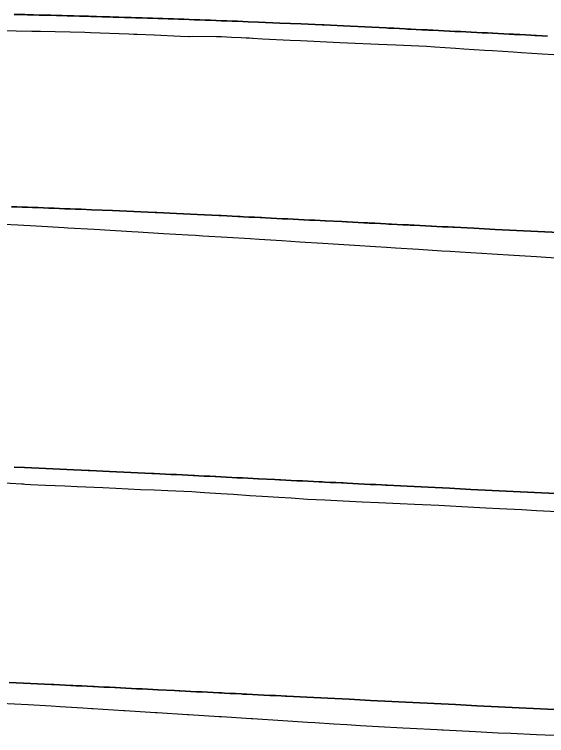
# Model space of a CAD drawing. Extents: x -70 to 701944, y -4 to 666871.
# Drawn here: x 696338.7 to 696589, y 666530.8 to 666869.9 of the extents above; entities that cross this region are included whole.
import ezdxf

# ---------------------------------------------------------------- set-up
doc = ezdxf.new("R2010")
doc.units = 0
for name, color, linetype in [('R_Fin Surface', 7, 'Continuous'), ('R_No Plot', 7, 'Continuous'), ('T_Notes', 7, 'Continuous')]:
    doc.layers.add(name, color=color, linetype=linetype)

msp = doc.modelspace()

# ---------------------------------------------------------------- linework, layer by layer
at = {"layer": 'R_Fin Surface'}
for points in [[(696338.54, 666869.86), (696342.14, 666869.78), (696343.54, 666869.75), (696344.86, 666869.72), (696347.59, 666869.65), (696350.31, 666869.59), (696353.03, 666869.52), (696353.54, 666869.51), (696355.74, 666869.45), (696358.46, 666869.38), (696361.16, 666869.31), (696363.54, 666869.25), (696363.87, 666869.24), (696366.56, 666869.17), (696369.25, 666869.1), (696371.93, 666869.02), (696373.54, 666868.98), (696374.6, 666868.95), (696377.27, 666868.87), (696379.92, 666868.8), (696382.57, 666868.72), (696383.54, 666868.69), (696385.2, 666868.64), (696387.82, 666868.56), (696390.43, 666868.48), (696393.03, 666868.4), (696393.54, 666868.38), (696395.61, 666868.32), (696396.41, 666868.29), (696398.81, 666868.22), (696401.23, 666868.14), (696403.54, 666868.07), (696403.66, 666868.06), (696406.1, 666867.98), (696408.55, 666867.9), (696411.01, 666867.82), (696413.48, 666867.73), (696413.54, 666867.73), (696415.95, 666867.65), (696418.44, 666867.56), (696420.93, 666867.47), (696423.44, 666867.38), (696423.54, 666867.38), (696425.94, 666867.29), (696428.46, 666867.2), (696430.97, 666867.11), (696433.5, 666867.01), (696433.54, 666867.01), (696436.02, 666866.92), (696438.55, 666866.82), (696441.09, 666866.73), (696443.54, 666866.63), (696443.62, 666866.63), (696446.16, 666866.53), (696448.69, 666866.43), (696453.54, 666866.23), (696463.54, 666865.82), (696473.54, 666865.39), (696483.54, 666864.94), (696484.33, 666864.91), (696493.54, 666864.48), (696503.54, 666864.01), (696513.54, 666863.51), (696514.6, 666863.46), (696517.23, 666863.33), (696519.86, 666863.2), (696522.48, 666863.07), (696523.54, 666863.01), (696525.1, 666862.94), (696527.72, 666862.8), (696530.34, 666862.67), (696532.95, 666862.54), (696533.54, 666862.51), (696535.56, 666862.41), (696538.16, 666862.28), (696540.76, 666862.15), (696543.35, 666862.02), (696543.54, 666862.01), (696545.93, 666861.89), (696548.5, 666861.77), (696551.06, 666861.64), (696553.54, 666861.51), (696553.62, 666861.51), (696556.16, 666861.38), (696558.69, 666861.26), (696561.21, 666861.13), (696563.54, 666861.01), (696563.72, 666861.01), (696571.38, 666860.62), (696573.54, 666860.51), (696573.94, 666860.49), (696576.51, 666860.37), (696579.09, 666860.24), (696581.69, 666860.11), (696583.54, 666860.01), (696584.29, 666859.98), (696586.91, 666859.85), (696589.53, 666859.71)], [(696337.27, 666779.46), (696339.76, 666779.38), (696342.26, 666779.29), (696344.76, 666779.2), (696344.87, 666779.2), (696347.26, 666779.11), (696349.78, 666779.02), (696352.3, 666778.93), (696354.82, 666778.83), (696354.87, 666778.83), (696357.35, 666778.74), (696359.87, 666778.64), (696362.41, 666778.54), (696364.87, 666778.45), (696364.94, 666778.44), (696367.48, 666778.35), (696370.01, 666778.24), (696374.87, 666778.05), (696384.87, 666777.64), (696394.87, 666777.21), (696404.87, 666776.76), (696405.65, 666776.73), (696414.87, 666776.3), (696424.87, 666775.82), (696434.87, 666775.33), (696435.92, 666775.28), (696438.55, 666775.15), (696441.18, 666775.02), (696443.8, 666774.89), (696444.87, 666774.83), (696446.42, 666774.75), (696449.04, 666774.62), (696451.66, 666774.49), (696454.27, 666774.36), (696454.87, 666774.33), (696456.88, 666774.23), (696459.48, 666774.1), (696462.08, 666773.97), (696464.67, 666773.84), (696464.87, 666773.83), (696467.25, 666773.71), (696469.82, 666773.58), (696472.38, 666773.46), (696474.87, 666773.33), (696474.94, 666773.33), (696477.48, 666773.2), (696480.01, 666773.07), (696482.53, 666772.95), (696484.87, 666772.83), (696485.04, 666772.82), (696492.7, 666772.44), (696494.87, 666772.33), (696495.26, 666772.31), (696497.83, 666772.18), (696500.41, 666772.05), (696503.01, 666771.92), (696504.87, 666771.83), (696505.61, 666771.79), (696508.23, 666771.66), (696510.85, 666771.53), (696513.49, 666771.4), (696514.87, 666771.33), (696516.13, 666771.27), (696518.77, 666771.14), (696521.43, 666771), (696524.09, 666770.87), (696524.87, 666770.83), (696526.75, 666770.74), (696529.42, 666770.6), (696532.09, 666770.47), (696534.77, 666770.34), (696534.87, 666770.33), (696537.45, 666770.2), (696540.13, 666770.07), (696542.81, 666769.93), (696544.87, 666769.83), (696545.5, 666769.8), (696554.87, 666769.33), (696564.87, 666768.83), (696574.87, 666768.33), (696584.87, 666767.83), (696594.87, 666767.33)], [(696338.54, 666656.99), (696343.39, 666656.8), (696353.39, 666656.39), (696363.39, 666655.96), (696373.39, 666655.51), (696374.18, 666655.48), (696383.39, 666655.05), (696393.39, 666654.57), (696403.39, 666654.08), (696404.45, 666654.03), (696407.08, 666653.9), (696409.7, 666653.77), (696412.33, 666653.63), (696413.39, 666653.58), (696414.95, 666653.5), (696417.57, 666653.37), (696420.19, 666653.24), (696422.8, 666653.11), (696423.39, 666653.08), (696425.41, 666652.98), (696428.01, 666652.85), (696430.61, 666652.72), (696433.2, 666652.59), (696433.39, 666652.58), (696435.78, 666652.46), (696438.35, 666652.33), (696440.91, 666652.21), (696443.39, 666652.08), (696443.46, 666652.08), (696446.01, 666651.95), (696448.54, 666651.82), (696451.06, 666651.7), (696453.39, 666651.58), (696453.57, 666651.57), (696461.23, 666651.19), (696463.39, 666651.08), (696463.79, 666651.06), (696466.36, 666650.93), (696468.94, 666650.8), (696471.54, 666650.67), (696473.39, 666650.58), (696474.14, 666650.54), (696476.76, 666650.41), (696479.38, 666650.28), (696482.01, 666650.15), (696483.39, 666650.08), (696484.65, 666650.02), (696487.3, 666649.89), (696489.96, 666649.75), (696492.62, 666649.62), (696493.39, 666649.58), (696495.28, 666649.49), (696497.95, 666649.35), (696500.62, 666649.22), (696503.3, 666649.09), (696503.39, 666649.08), (696505.98, 666648.95), (696508.66, 666648.82), (696511.34, 666648.68), (696513.39, 666648.58), (696514.03, 666648.55), (696523.39, 666648.08), (696533.39, 666647.58), (696543.39, 666647.08), (696553.39, 666646.58), (696563.39, 666646.08), (696573.39, 666645.58), (696583.39, 666645.08), (696593.39, 666644.58)], [(696336.19, 666555.85), (696346.19, 666555.37), (696356.19, 666554.88), (696357.24, 666554.82), (696359.87, 666554.69), (696362.5, 666554.56), (696365.12, 666554.43), (696366.19, 666554.38), (696367.75, 666554.3), (696370.37, 666554.17), (696372.98, 666554.04), (696375.59, 666553.91), (696376.19, 666553.88), (696378.2, 666553.78), (696380.8, 666553.65), (696383.4, 666553.52), (696385.99, 666553.39), (696386.19, 666553.38), (696388.57, 666553.26), (696391.14, 666553.13), (696393.7, 666553), (696396.19, 666552.88), (696396.26, 666552.87), (696398.8, 666552.75), (696401.33, 666552.62), (696403.85, 666552.49), (696406.19, 666552.38), (696406.36, 666552.37), (696414.02, 666551.99), (696416.19, 666551.88), (696416.58, 666551.86), (696419.15, 666551.73), (696421.74, 666551.6), (696424.33, 666551.47), (696426.19, 666551.38), (696426.94, 666551.34), (696429.55, 666551.21), (696432.17, 666551.08), (696434.81, 666550.95), (696436.19, 666550.88), (696437.45, 666550.81), (696440.09, 666550.68), (696442.75, 666550.55), (696445.41, 666550.42), (696446.19, 666550.38), (696448.07, 666550.28), (696450.74, 666550.15), (696453.42, 666550.02), (696456.09, 666549.88), (696456.19, 666549.88), (696458.77, 666549.75), (696461.45, 666549.61), (696464.13, 666549.48), (696466.19, 666549.38), (696466.82, 666549.35), (696476.19, 666548.88), (696486.19, 666548.38), (696496.19, 666547.88), (696506.19, 666547.38), (696516.19, 666546.88), (696526.19, 666546.38), (696536.19, 666545.88), (696546.19, 666545.38), (696556.19, 666544.88), (696566.19, 666544.38), (696576.19, 666543.88), (696586.19, 666543.38), (696596.19, 666542.88)]]:
    msp.add_lwpolyline(points, dxfattribs=at)
at = {"layer": 'R_No Plot'}
for points in [[(696324.5, 666862.5), (696346.88, 666862.01), (696348.76, 666861.98), (696350.93, 666861.95), (696371.87, 666861.5), (696374.54, 666861.44), (696392.46, 666860.68), (696394.84, 666860.62), (696396.37, 666860.58), (696404.36, 666860.22), (696416.86, 666859.69), (696420.76, 666859.53), (696421, 666859.54), (696422.66, 666859.57), (696433.83, 666859.48), (696435.53, 666859.44), (696436.17, 666859.43), (696440.76, 666859.22), (696445.31, 666859.05), (696447.72, 666858.91), (696449.33, 666858.83), (696450.62, 666858.69), (696450.77, 666858.67), (696455.44, 666858.39), (696468.38, 666857.8), (696473.32, 666857.58), (696476.41, 666857.45), (696491.79, 666856.74), (696495.37, 666856.58), (696510.02, 666855.91), (696514.07, 666855.73), (696518.13, 666855.55), (696532.51, 666854.89), (696536.41, 666854.66), (696546.13, 666853.99), (696550.04, 666853.76), (696559.76, 666853.1), (696563.67, 666852.87), (696573.38, 666852.2), (696577.3, 666851.97), (696587, 666851.3), (696592.42, 666851.06)], [(696333.9, 666771.27), (696340.27, 666770.93), (696348.92, 666770.45), (696362.1, 666769.69), (696363.88, 666769.59), (696376.25, 666768.86), (696378.86, 666768.71), (696381.29, 666768.57), (696393.86, 666767.84), (696396.95, 666767.65), (696408.87, 666766.9), (696420.35, 666766.26), (696423.86, 666766.05), (696427.28, 666765.84), (696438.83, 666765.16), (696449.6, 666764.47), (696453.81, 666764.2), (696464.47, 666763.53), (696468.79, 666763.25), (696472.95, 666762.99), (696483.76, 666762.31), (696488.7, 666762), (696498.72, 666761.39), (696508.57, 666760.77), (696513.7, 666760.45), (696517.92, 666760.18), (696528.72, 666759.5), (696539.72, 666758.8), (696543.68, 666758.54), (696548.16, 666758.26), (696558.64, 666757.6), (696563.43, 666757.31), (696573.64, 666756.7), (696584.32, 666756.03), (696588.61, 666755.75), (696598.59, 666755.19)], [(696331.11, 666649.82), (696342.18, 666649.26), (696342.92, 666649.18), (696343.62, 666649.09), (696346.2, 666648.94), (696353.34, 666648.61), (696362.46, 666648.21), (696368.15, 666647.96), (696380.28, 666647.4), (696386.38, 666647.13), (696397.92, 666646.6), (696404.38, 666646.31), (696410.87, 666646.03), (696422.18, 666645.51), (696428.1, 666645.16), (696435.79, 666644.63), (696441.69, 666644.29), (696449.4, 666643.76), (696455.27, 666643.41), (696463.01, 666642.88), (696468.86, 666642.54), (696476.63, 666642.01), (696484.65, 666641.64), (696493.31, 666641.21), (696502.29, 666640.8), (696510.04, 666640.42), (696520.17, 666639.96), (696526.85, 666639.64), (696538.35, 666639.12), (696543.74, 666638.86), (696549.23, 666638.5), (696560.5, 666637.97), (696566.81, 666637.57), (696577.32, 666637.06), (696584.33, 666636.61), (696594.18, 666636.13)], [(696332.27, 666546.13), (696345.2, 666545.44), (696355.93, 666544.81), (696360.17, 666544.56), (696370.87, 666543.9), (696375.15, 666543.63), (696375.15, 666543.63), (696375.65, 666543.6), (696390.12, 666542.68), (696390.13, 666542.68), (696390.69, 666542.65), (696405.1, 666541.73), (696405.1, 666541.73), (696405.83, 666541.68), (696420.06, 666540.81), (696420.06, 666540.81), (696420.56, 666540.78), (696435.03, 666539.86), (696435.04, 666539.86), (696436.04, 666539.8), (696450.07, 666538.94), (696450.11, 666538.94), (696450.73, 666538.9), (696465.03, 666537.96), (696476.64, 666537.21), (696479.99, 666537), (696479.99, 666537), (696488.97, 666536.42), (696494.99, 666536.06), (696494.99, 666536.06), (696501.48, 666535.65), (696509.97, 666535.14), (696521.45, 666534.5), (696524.93, 666534.3), (696524.93, 666534.3), (696537.57, 666533.68), (696539.83, 666533.57), (696540.45, 666533.53), (696555.55, 666532.72), (696566.31, 666532.19), (696572.17, 666531.93), (696584.3, 666531.39), (696596.71, 666530.84)]]:
    msp.add_lwpolyline(points, dxfattribs=at)
at = {"layer": 'T_Notes'}
for points in [[(696589.53, 666859.71), (696586.91, 666859.85), (696584.29, 666859.98), (696583.54, 666860.01), (696581.69, 666860.11), (696579.09, 666860.24), (696576.51, 666860.37), (696573.94, 666860.49), (696573.54, 666860.51), (696571.38, 666860.62), (696563.72, 666861.01), (696563.54, 666861.01), (696561.21, 666861.13), (696558.69, 666861.26), (696556.16, 666861.38), (696553.62, 666861.51), (696553.54, 666861.51), (696551.06, 666861.64), (696548.5, 666861.77), (696545.93, 666861.89), (696543.54, 666862.01), (696543.35, 666862.02), (696540.76, 666862.15), (696538.16, 666862.28), (696535.56, 666862.41), (696533.54, 666862.51), (696532.95, 666862.54), (696530.34, 666862.67), (696527.72, 666862.8), (696525.1, 666862.94), (696523.54, 666863.01), (696522.48, 666863.07), (696519.86, 666863.2), (696517.23, 666863.33), (696514.6, 666863.46), (696513.54, 666863.51), (696503.54, 666864.01), (696493.54, 666864.48), (696484.33, 666864.91), (696483.54, 666864.94), (696473.54, 666865.39), (696463.54, 666865.82), (696453.54, 666866.23), (696448.69, 666866.43), (696446.16, 666866.53), (696443.62, 666866.63), (696443.54, 666866.63), (696441.09, 666866.73), (696438.55, 666866.82), (696436.02, 666866.92), (696433.54, 666867.01), (696433.5, 666867.01), (696430.97, 666867.11), (696428.46, 666867.2), (696425.94, 666867.29), (696423.54, 666867.38), (696423.44, 666867.38), (696420.93, 666867.47), (696418.44, 666867.56), (696415.95, 666867.65), (696413.54, 666867.73), (696413.48, 666867.73), (696411.01, 666867.82), (696408.55, 666867.9), (696406.1, 666867.98), (696403.66, 666868.06), (696403.54, 666868.07), (696401.23, 666868.14), (696398.81, 666868.22), (696396.41, 666868.29), (696395.61, 666868.32), (696393.54, 666868.38), (696393.03, 666868.4), (696390.43, 666868.48), (696387.82, 666868.56), (696385.2, 666868.64), (696383.54, 666868.69), (696382.57, 666868.72), (696379.92, 666868.8), (696377.27, 666868.87), (696374.6, 666868.95), (696373.54, 666868.98), (696371.93, 666869.02), (696369.25, 666869.1), (696366.56, 666869.17), (696363.87, 666869.24), (696363.54, 666869.25), (696361.16, 666869.31), (696358.46, 666869.38), (696355.74, 666869.45), (696353.54, 666869.51), (696353.03, 666869.52), (696350.31, 666869.59), (696347.59, 666869.65), (696344.86, 666869.72), (696343.54, 666869.75), (696342.14, 666869.78), (696338.54, 666869.86)], [(696324.5, 666862.5), (696346.88, 666862.01), (696348.76, 666861.98), (696350.93, 666861.95), (696371.87, 666861.5), (696374.54, 666861.44), (696392.46, 666860.68), (696394.84, 666860.62), (696396.37, 666860.58), (696404.36, 666860.22), (696416.86, 666859.69), (696420.76, 666859.53), (696421, 666859.54), (696422.66, 666859.57), (696433.83, 666859.48), (696435.53, 666859.44), (696436.17, 666859.43), (696440.76, 666859.22), (696445.31, 666859.05), (696447.72, 666858.91), (696449.33, 666858.83), (696450.62, 666858.69), (696450.77, 666858.67), (696455.44, 666858.39), (696468.38, 666857.8), (696473.32, 666857.58), (696476.41, 666857.45), (696491.79, 666856.74), (696495.37, 666856.58), (696510.02, 666855.91), (696514.07, 666855.73), (696518.13, 666855.55), (696532.51, 666854.89), (696536.41, 666854.66), (696546.13, 666853.99), (696550.04, 666853.76), (696559.76, 666853.1), (696563.67, 666852.87), (696573.38, 666852.2), (696577.3, 666851.97), (696587, 666851.3), (696592.42, 666851.06)], [(696594.87, 666767.33), (696584.87, 666767.83), (696574.87, 666768.33), (696564.87, 666768.83), (696554.87, 666769.33), (696545.5, 666769.8), (696544.87, 666769.83), (696542.81, 666769.93), (696540.13, 666770.07), (696537.45, 666770.2), (696534.87, 666770.33), (696534.77, 666770.34), (696532.09, 666770.47), (696529.42, 666770.6), (696526.75, 666770.74), (696524.87, 666770.83), (696524.09, 666770.87), (696521.43, 666771), (696518.77, 666771.14), (696516.13, 666771.27), (696514.87, 666771.33), (696513.49, 666771.4), (696510.85, 666771.53), (696508.23, 666771.66), (696505.61, 666771.79), (696504.87, 666771.83), (696503.01, 666771.92), (696500.41, 666772.05), (696497.83, 666772.18), (696495.26, 666772.31), (696494.87, 666772.33), (696492.7, 666772.44), (696485.04, 666772.82), (696484.87, 666772.83), (696482.53, 666772.95), (696480.01, 666773.07), (696477.48, 666773.2), (696474.94, 666773.33), (696474.87, 666773.33), (696472.38, 666773.46), (696469.82, 666773.58), (696467.25, 666773.71), (696464.87, 666773.83), (696464.67, 666773.84), (696462.08, 666773.97), (696459.48, 666774.1), (696456.88, 666774.23), (696454.87, 666774.33), (696454.27, 666774.36), (696451.66, 666774.49), (696449.04, 666774.62), (696446.42, 666774.75), (696444.87, 666774.83), (696443.8, 666774.89), (696441.18, 666775.02), (696438.55, 666775.15), (696435.92, 666775.28), (696434.87, 666775.33), (696424.87, 666775.82), (696414.87, 666776.3), (696405.65, 666776.73), (696404.87, 666776.76), (696394.87, 666777.21), (696384.87, 666777.64), (696374.87, 666778.05), (696370.01, 666778.24), (696367.48, 666778.35), (696364.94, 666778.44), (696364.87, 666778.45), (696362.41, 666778.54), (696359.87, 666778.64), (696357.35, 666778.74), (696354.87, 666778.83), (696354.82, 666778.83), (696352.3, 666778.93), (696349.78, 666779.02), (696347.26, 666779.11), (696344.87, 666779.2), (696344.76, 666779.2), (696342.26, 666779.29), (696339.76, 666779.38), (696337.27, 666779.46)], [(696333.9, 666771.27), (696340.27, 666770.93), (696348.92, 666770.45), (696362.1, 666769.69), (696363.88, 666769.59), (696376.25, 666768.86), (696378.86, 666768.71), (696381.29, 666768.57), (696393.86, 666767.84), (696396.95, 666767.65), (696408.87, 666766.9), (696420.35, 666766.26), (696423.86, 666766.05), (696427.28, 666765.84), (696438.83, 666765.16), (696449.6, 666764.47), (696453.81, 666764.2), (696464.47, 666763.53), (696468.79, 666763.25), (696472.95, 666762.99), (696483.76, 666762.31), (696488.7, 666762), (696498.72, 666761.39), (696508.57, 666760.77), (696513.7, 666760.45), (696517.92, 666760.18), (696528.72, 666759.5), (696539.72, 666758.8), (696543.68, 666758.54), (696548.16, 666758.26), (696558.64, 666757.6), (696563.43, 666757.31), (696573.64, 666756.7), (696584.32, 666756.03), (696588.61, 666755.75), (696598.59, 666755.19)], [(696593.39, 666644.58), (696583.39, 666645.08), (696573.39, 666645.58), (696563.39, 666646.08), (696553.39, 666646.58), (696543.39, 666647.08), (696533.39, 666647.58), (696523.39, 666648.08), (696514.03, 666648.55), (696513.39, 666648.58), (696511.34, 666648.68), (696508.66, 666648.82), (696505.98, 666648.95), (696503.39, 666649.08), (696503.3, 666649.09), (696500.62, 666649.22), (696497.95, 666649.35), (696495.28, 666649.49), (696493.39, 666649.58), (696492.62, 666649.62), (696489.96, 666649.75), (696487.3, 666649.89), (696484.65, 666650.02), (696483.39, 666650.08), (696482.01, 666650.15), (696479.38, 666650.28), (696476.76, 666650.41), (696474.14, 666650.54), (696473.39, 666650.58), (696471.54, 666650.67), (696468.94, 666650.8), (696466.36, 666650.93), (696463.79, 666651.06), (696463.39, 666651.08), (696461.23, 666651.19), (696453.57, 666651.57), (696453.39, 666651.58), (696451.06, 666651.7), (696448.54, 666651.82), (696446.01, 666651.95), (696443.46, 666652.08), (696443.39, 666652.08), (696440.91, 666652.21), (696438.35, 666652.33), (696435.78, 666652.46), (696433.39, 666652.58), (696433.2, 666652.59), (696430.61, 666652.72), (696428.01, 666652.85), (696425.41, 666652.98), (696423.39, 666653.08), (696422.8, 666653.11), (696420.19, 666653.24), (696417.57, 666653.37), (696414.95, 666653.5), (696413.39, 666653.58), (696412.33, 666653.63), (696409.7, 666653.77), (696407.08, 666653.9), (696404.45, 666654.03), (696403.39, 666654.08), (696393.39, 666654.57), (696383.39, 666655.05), (696374.18, 666655.48), (696373.39, 666655.51), (696363.39, 666655.96), (696353.39, 666656.39), (696343.39, 666656.8), (696338.54, 666656.99)], [(696331.11, 666649.82), (696342.18, 666649.26), (696342.92, 666649.18), (696343.62, 666649.09), (696346.2, 666648.94), (696353.34, 666648.61), (696362.46, 666648.21), (696368.15, 666647.96), (696380.28, 666647.4), (696386.38, 666647.13), (696397.92, 666646.6), (696404.38, 666646.31), (696410.87, 666646.03), (696422.18, 666645.51), (696428.1, 666645.16), (696435.79, 666644.63), (696441.69, 666644.29), (696449.4, 666643.76), (696455.27, 666643.41), (696463.01, 666642.88), (696468.86, 666642.54), (696476.63, 666642.01), (696484.65, 666641.64), (696493.31, 666641.21), (696502.29, 666640.8), (696510.04, 666640.42), (696520.17, 666639.96), (696526.85, 666639.64), (696538.35, 666639.12), (696543.74, 666638.86), (696549.23, 666638.5), (696560.5, 666637.97), (696566.81, 666637.57), (696577.32, 666637.06), (696584.33, 666636.61), (696594.18, 666636.13)], [(696596.19, 666542.88), (696586.19, 666543.38), (696576.19, 666543.88), (696566.19, 666544.38), (696556.19, 666544.88), (696546.19, 666545.38), (696536.19, 666545.88), (696526.19, 666546.38), (696516.19, 666546.88), (696506.19, 666547.38), (696496.19, 666547.88), (696486.19, 666548.38), (696476.19, 666548.88), (696466.82, 666549.35), (696466.19, 666549.38), (696464.13, 666549.48), (696461.45, 666549.61), (696458.77, 666549.75), (696456.19, 666549.88), (696456.09, 666549.88), (696453.42, 666550.02), (696450.74, 666550.15), (696448.07, 666550.28), (696446.19, 666550.38), (696445.41, 666550.42), (696442.75, 666550.55), (696440.09, 666550.68), (696437.45, 666550.81), (696436.19, 666550.88), (696434.81, 666550.95), (696432.17, 666551.08), (696429.55, 666551.21), (696426.94, 666551.34), (696426.19, 666551.38), (696424.33, 666551.47), (696421.74, 666551.6), (696419.15, 666551.73), (696416.58, 666551.86), (696416.19, 666551.88), (696414.02, 666551.99), (696406.36, 666552.37), (696406.19, 666552.38), (696403.85, 666552.49), (696401.33, 666552.62), (696398.8, 666552.75), (696396.26, 666552.87), (696396.19, 666552.88), (696393.7, 666553), (696391.14, 666553.13), (696388.57, 666553.26), (696386.19, 666553.38), (696385.99, 666553.39), (696383.4, 666553.52), (696380.8, 666553.65), (696378.2, 666553.78), (696376.19, 666553.88), (696375.59, 666553.91), (696372.98, 666554.04), (696370.37, 666554.17), (696367.75, 666554.3), (696366.19, 666554.38), (696365.12, 666554.43), (696362.5, 666554.56), (696359.87, 666554.69), (696357.24, 666554.82), (696356.19, 666554.88), (696346.19, 666555.37), (696336.19, 666555.85)], [(696332.27, 666546.13), (696345.2, 666545.44), (696355.93, 666544.81), (696360.17, 666544.56), (696370.87, 666543.9), (696375.15, 666543.63), (696375.65, 666543.6), (696390.12, 666542.68), (696390.69, 666542.65), (696405.1, 666541.73), (696405.83, 666541.68), (696420.06, 666540.81), (696420.56, 666540.78), (696435.03, 666539.86), (696436.04, 666539.8), (696450.07, 666538.94), (696450.11, 666538.94), (696450.73, 666538.9), (696465.03, 666537.96), (696476.64, 666537.21), (696479.99, 666537), (696488.97, 666536.42), (696494.99, 666536.06), (696501.48, 666535.65), (696509.97, 666535.14), (696521.45, 666534.5), (696524.93, 666534.3), (696537.57, 666533.68), (696539.83, 666533.57), (696540.45, 666533.53), (696555.55, 666532.72), (696566.31, 666532.19), (696572.17, 666531.93), (696584.3, 666531.39), (696596.71, 666530.84)]]:
    msp.add_lwpolyline(points, dxfattribs=at)

doc.saveas('drawing.dxf')
